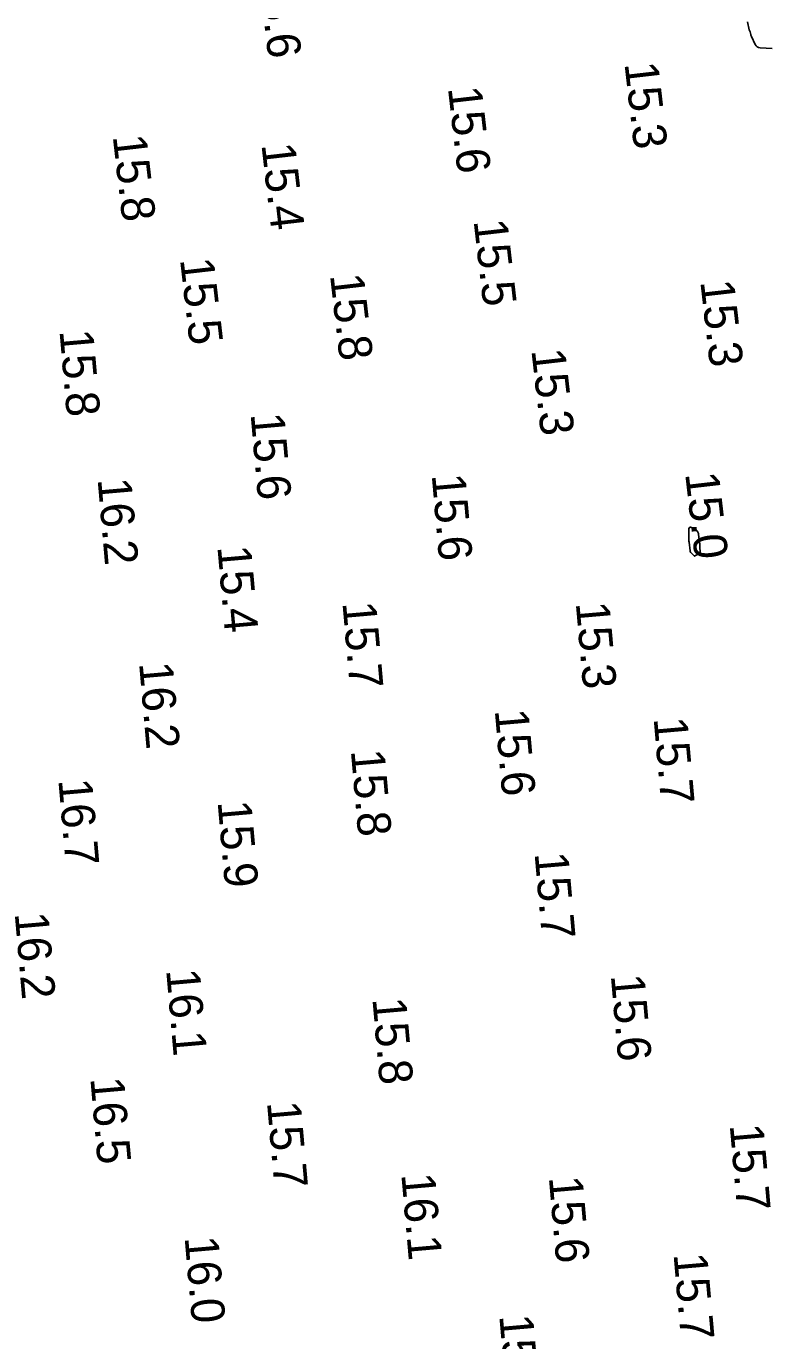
# Model space of a CAD drawing. Extents: x 1023796 to 1112670, y 656573 to 837340.
# Drawn here: x 1110905.5 to 1111016.4, y 678456.9 to 678652.4 of the extents above; entities that cross this region are included whole.
import ezdxf

# ---------------------------------------------------------------- set-up
doc = ezdxf.new("R2010")
doc.units = 0
doc.layers.add('V-CHAN-CONT-15FT', color=7, linetype='Continuous')
doc.layers.add('V-TOPO-SOUN', color=7, linetype='Continuous')

msp = doc.modelspace()

# ---------------------------------------------------------------- linework, layer by layer
at = {"layer": 'V-CHAN-CONT-15FT'}
msp.add_lwpolyline([(1111012.76, 678653.05), (1111013.03, 678651.84), (1111013.04, 678651.81), (1111013.04, 678651.79), (1111013.05, 678651.77), (1111013.07, 678651.74), (1111013.12, 678651.65), (1111013.14, 678651.63), (1111013.15, 678651.61), (1111013.16, 678651.58), (1111013.16, 678651.56), (1111013.26, 678651.16), (1111013.28, 678651.08), (1111013.3, 678651.01), (1111013.33, 678650.94), (1111013.36, 678650.87), (1111013.94, 678649.65), (1111014.06, 678649.46), (1111014.22, 678649.31), (1111014.42, 678649.22), (1111014.65, 678649.18), (1111016.44, 678649.07)], dxfattribs=at)
msp.add_lwpolyline([(1111004.06, 678577.67), (1111004.07, 678577.71), (1111004.09, 678577.74), (1111004.19, 678577.85), (1111004.21, 678577.87), (1111004.24, 678577.89), (1111004.27, 678577.89), (1111004.31, 678577.89), (1111004.73, 678577.78), (1111004.81, 678577.75), (1111004.88, 678577.72), (1111004.95, 678577.67), (1111005.01, 678577.61), (1111005.33, 678577.22), (1111005.39, 678577.13), (1111005.44, 678577.04), (1111005.48, 678576.94), (1111005.5, 678576.83), (1111005.65, 678575.55), (1111005.67, 678575.39), (1111005.68, 678575.24), (1111005.69, 678575.08), (1111005.7, 678574.92), (1111005.73, 678574.15), (1111005.73, 678574.07), (1111005.7, 678574), (1111005.65, 678573.95), (1111005.58, 678573.91), (1111005.16, 678573.71), (1111005.13, 678573.7), (1111005.11, 678573.68), (1111005.08, 678573.67), (1111005.06, 678573.65), (1111004.96, 678573.59), (1111004.93, 678573.58), (1111004.91, 678573.57), (1111004.89, 678573.58), (1111004.87, 678573.6), (1111004.43, 678574), (1111004.35, 678574.08), (1111004.3, 678574.16), (1111004.26, 678574.26), (1111004.24, 678574.36), (1111004.09, 678575.65), (1111004.07, 678575.81), (1111004.06, 678575.96), (1111004.05, 678576.11), (1111004.05, 678576.26), (1111004.05, 678577.06), (1111004.05, 678577.12), (1111004.05, 678577.19), (1111004.05, 678577.25), (1111004.05, 678577.31), (1111004.04, 678577.6), (1111004.05, 678577.64)], close=True, dxfattribs=at)

# ---------------------------------------------------------------- texts
at = {"layer": 'V-TOPO-SOUN'}
for s, rotation, p in [('15.6 ', 276.5594, (1110940.03, 678660.33)), ('15.3 ', 276.5594, (1110994.47, 678646.82)), ('15.6 ', 276.5594, (1110968.21, 678643.2)), ('15.8 ', 276.5594, (1110918.35, 678636.03)), ('15.4 ', 276.5594, (1110940.47, 678634.78)), ('15.5 ', 276.5594, (1110972.03, 678623.44)), ('15.5 ', 276.5594, (1110928.36, 678617.7)), ('15.8 ', 276.5594, (1110950.67, 678615.36)), ('15.3 ', 276.5594, (1111005.75, 678614.41)), ('15.8 ', 275, (1110910.43, 678607.09)), ('15.3 ', 276.5594, (1110980.62, 678604.2)), ('15.6 ', 275, (1110938.86, 678594.71)), ('16.2 ', 275, (1110916.1, 678585.01)), ('15.6 ', 275, (1110965.8, 678585.65)), ('15.0 ', 276.5594, (1111003.5, 678585.83)), ('15.4 ', 275, (1110933.92, 678574.97)), ('15.7 ', 275, (1110952.52, 678566.64)), ('15.3 ', 275, (1110987.23, 678566.6)), ('16.2 ', 275, (1110922.27, 678557.65)), ('15.6 ', 275, (1110975.18, 678550.65)), ('15.7 ', 275, (1110998.81, 678549.44)), ('15.8 ', 275, (1110953.77, 678544.65)), ('16.7 ', 275, (1110910.26, 678540.29)), ('15.9 ', 275, (1110933.95, 678537.04)), ('15.7 ', 275, (1110981.1, 678529.37)), ('16.2 ', 275, (1110903.77, 678520.44)), ('16.1 ', 275, (1110926.3, 678512.01)), ('15.6 ', 275, (1110992.44, 678511.21)), ('15.8 ', 275, (1110956.98, 678507.74)), ('16.5 ', 275, (1110915.02, 678495.91)), ('15.7 ', 275, (1110941.3, 678492.33)), ('15.7 ', 275, (1111010.13, 678488.95)), ('16.1 ', 275, (1110961.28, 678481.63)), ('15.6 ', 275, (1110983.22, 678481.19)), ('16.0 ', 275, (1110929.04, 678472.25)), ('15.7 ', 275, (1111001.77, 678469.75)), ('15.8 ', 275, (1110975.85, 678460.6))]:
    msp.add_text(s, height=5, rotation=rotation, dxfattribs=at).set_placement(p)

doc.saveas('drawing.dxf')
